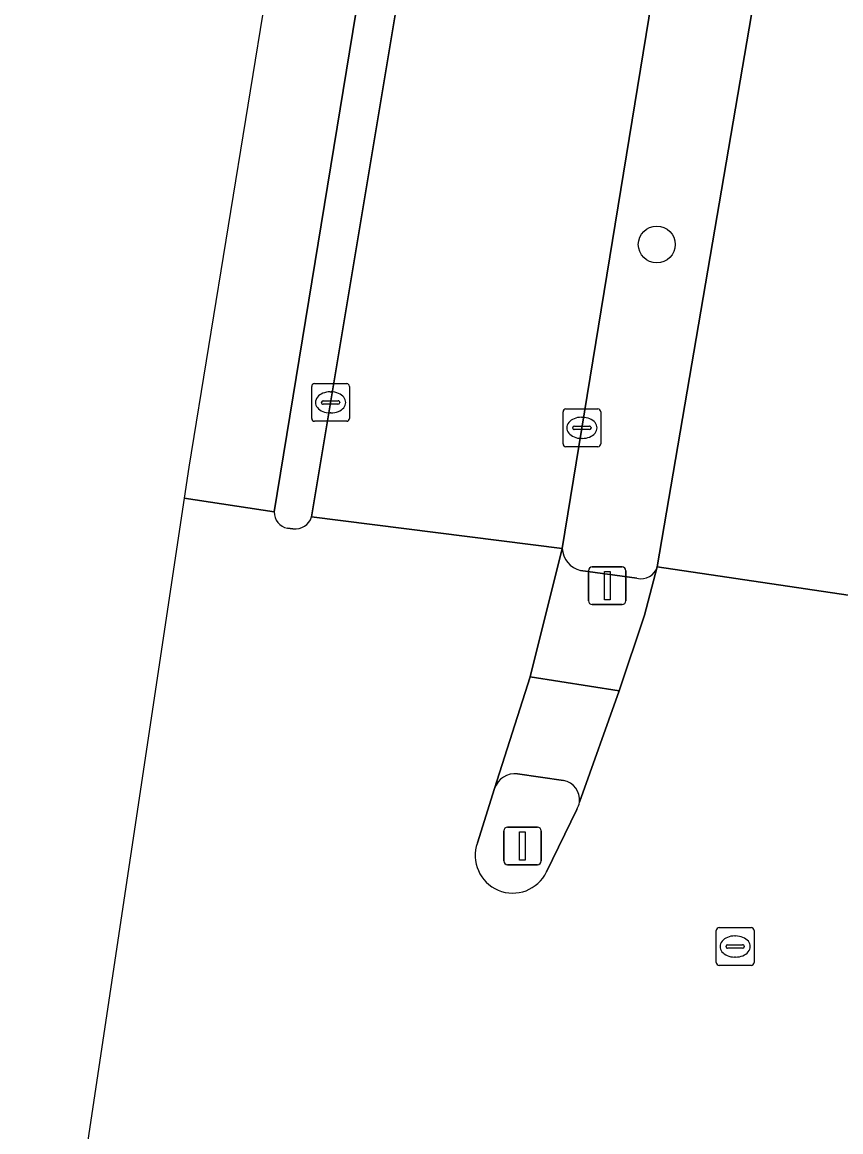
# Model space of a CAD drawing. Extents: x 161692 to 162379, y 380760 to 381678.
# Drawn here: x 161691.74 to 161713.45, y 380844.5 to 380873.94 of the extents above; entities that cross this region are included whole.
import ezdxf

# ---------------------------------------------------------------- set-up
doc = ezdxf.new("R2010")
doc.units = 0
for name, color, linetype in [('IMGEO_Berm_gesloten', 7, 'Continuous'), ('IMGEO_Berm_groen', 7, 'Continuous'), ('IMGEO_Boom', 7, 'Continuous'), ('IMGEO_Fietspad_gesloten', 7, 'Continuous'), ('IMGEO_Kolk', 7, 'Continuous'), ('IMGEO_OVBaan_gesloten', 7, 'Continuous'), ('IMGEO_Portaal', 7, 'Continuous'), ('IMGEO_Rijbaan_regionaal_gesloten', 7, 'Continuous'), ('IMGEO_Rioolput', 7, 'Continuous'), ('IMGEO_Verkeerseiland_gesloten', 7, 'Continuous'), ('IMGEO_Verkeersregelinstallatiepaal', 7, 'Continuous'), ('IMGEO_Voetpad_open', 7, 'Continuous')]:
    doc.layers.add(name, color=color, linetype=linetype)

msp = doc.modelspace()

# ---------------------------------------------------------------- linework, layer by layer
at = {"layer": 'IMGEO_Berm_gesloten'}
for points in [[(161699.411, 380860.816), (161703.114, 380883.057), (161709.986, 380925.404)], [(161708.587, 380923.054), (161698.421, 380860.951)], [(161698.772, 380860.518), (161698.918, 380860.498)]]:
    msp.add_lwpolyline(points, dxfattribs=at)
for centre, radius, start, end in [((161698.844, 380860.935), 0.424, 177.9003, 260.1578), ((161698.973, 380860.954), 0.459, 263.1012, 342.5453)]:
    msp.add_arc(centre, radius, start, end, dxfattribs=at)
at = {"layer": 'IMGEO_Berm_groen'}
for points in [[(161723.884, 380953.523), (161730.62, 380999.171), (161732.248, 381009.641), (161733.266, 381015.66), (161730.668, 381016.148), (161728.308, 381001.666), (161718.63, 380937.265), (161714.511, 380911.71), (161706.057, 380859.978)], [(161708.58, 380859.493), (161711.813, 380878.45), (161716.943, 380909.839), (161721.112, 380935.266), (161721.16, 380935.558), (161723.884, 380953.523)], [(161706.541, 380859.395), (161708.04, 380859.186)]]:
    msp.add_lwpolyline(points, dxfattribs=at)
for centre, radius, start, end in [((161706.689, 380860.01), 0.632, 182.8931, 256.5051), ((161708.152, 380859.618), 0.446, 255.508, 343.73)]:
    msp.add_arc(centre, radius, start, end, dxfattribs=at)
at = {"layer": 'IMGEO_Boom'}
msp.add_circle((161708.565, 380868.041), 0.489, dxfattribs=at)
at = {"layer": 'IMGEO_Fietspad_gesloten'}
for points in [[(161707.572, 380856.198), (161705.204, 380856.573), (161704.264, 380853.609)], [(161706.513, 380853.251), (161707.572, 380856.198)], [(161704.87, 380853.999), (161706.092, 380853.821)]]:
    msp.add_lwpolyline(points, dxfattribs=at)
for centre, radius, start, end in [((161704.808, 380853.43), 0.573, 83.7823, 161.7454), ((161706.003, 380853.315), 0.514, 352.9036, 79.9953)]:
    msp.add_arc(centre, radius, start, end, dxfattribs=at)
at = {"layer": 'IMGEO_Kolk'}
for p, q in [((161699.415, 380863.425), (161699.415, 380864.277)), ((161699.49, 380864.351), (161700.342, 380864.351)), ((161700.416, 380864.277), (161700.416, 380863.425)), ((161699.903, 380864.131), (161699.928, 380864.131)), ((161699.674, 380863.845), (161699.674, 380863.857)), ((161700.112, 380863.808), (161699.714, 380863.808)), ((161699.717, 380863.894), (161700.115, 380863.894)), ((161700.158, 380863.857), (161700.158, 380863.845)), ((161706.154, 380863.677), (161707.006, 380863.677)), ((161700.342, 380863.351), (161699.49, 380863.351)), ((161699.926, 380863.571), (161699.901, 380863.571)), ((161706.079, 380862.751), (161706.079, 380863.603)), ((161706.567, 380863.457), (161706.592, 380863.457)), ((161707.08, 380863.603), (161707.08, 380862.751)), ((161706.338, 380863.171), (161706.338, 380863.183)), ((161706.776, 380863.134), (161706.378, 380863.134)), ((161706.381, 380863.22), (161706.779, 380863.22)), ((161706.822, 380863.183), (161706.822, 380863.171)), ((161706.59, 380862.897), (161706.565, 380862.897)), ((161707.006, 380862.677), (161706.154, 380862.677))]:
    msp.add_line(p, q, dxfattribs=at)
for points in [[(161699.415, 380863.425), (161699.415, 380864.277)], [(161699.49, 380864.351), (161700.342, 380864.351)], [(161700.416, 380864.277), (161700.416, 380863.425)], [(161706.154, 380863.677), (161707.006, 380863.677)], [(161700.342, 380863.351), (161699.49, 380863.351)], [(161706.079, 380862.751), (161706.079, 380863.603)], [(161707.08, 380863.603), (161707.08, 380862.751)], [(161707.006, 380862.677), (161706.154, 380862.677)]]:
    msp.add_lwpolyline(points, dxfattribs=at)
for centre, radius, start, end in [((161699.492, 380864.275), 0.0765, 91.552, 178.448), ((161699.492, 380864.275), 0.0765, 91.552, 178.448), ((161700.34, 380864.275), 0.0765, 1.552, 88.448), ((161700.34, 380864.275), 0.0765, 1.552, 88.448), ((161699.714, 380863.854), 0.0403, 85.8775, 175.7526), ((161699.711, 380863.844), 0.0366, 178.938, 274.7102), ((161700.115, 380863.851), 0.043, 264.8664, 352.4533), ((161700.119, 380863.856), 0.0386, 1.7309, 96.639), ((161706.156, 380863.601), 0.0765, 91.552, 178.448), ((161706.156, 380863.601), 0.0765, 91.552, 178.448), ((161707.004, 380863.601), 0.0765, 1.552, 88.448), ((161707.004, 380863.601), 0.0765, 1.552, 88.448), ((161699.492, 380863.427), 0.0765, 181.552, 268.448), ((161699.492, 380863.427), 0.0765, 181.552, 268.448), ((161700.34, 380863.427), 0.0765, 271.552, 358.448), ((161700.34, 380863.427), 0.0765, 271.552, 358.448), ((161706.378, 380863.18), 0.0403, 85.8775, 175.7526), ((161706.375, 380863.17), 0.0366, 178.938, 274.7102), ((161706.779, 380863.177), 0.043, 264.8664, 352.4533), ((161706.783, 380863.182), 0.0386, 1.7309, 96.639), ((161706.156, 380862.753), 0.0765, 181.552, 268.448), ((161706.156, 380862.753), 0.0765, 181.552, 268.448), ((161707.004, 380862.753), 0.0765, 271.552, 358.448), ((161707.004, 380862.753), 0.0765, 271.552, 358.448)]:
    msp.add_arc(centre, radius, start, end, dxfattribs=at)
for centre, major_axis, ratio, start_param, end_param in [((161699.902, 380863.851), (-0.387, 0.002), 0.722429, 4.712389, 7.853982), ((161699.927, 380863.851), (-0.39, 0.002), 0.717154, 1.570796, 4.712389), ((161706.566, 380863.177), (-0.387, 0.002), 0.722429, 4.712389, 7.853982), ((161706.591, 380863.177), (-0.39, 0.002), 0.717154, 1.570796, 4.712389)]:
    msp.add_ellipse(centre, major_axis=major_axis, ratio=ratio, start_param=start_param, end_param=end_param, dxfattribs=at)
at = {"layer": 'IMGEO_OVBaan_gesloten'}
msp.add_lwpolyline([(161727.516, 381038.402), (161726.912, 381034.584), (161724.081, 381017.279), (161721.72, 381002.842), (161711.789, 380936.679), (161709.986, 380925.404), (161703.114, 380883.057), (161699.411, 380860.816), (161706.057, 380859.978), (161714.511, 380911.71), (161718.63, 380937.265), (161728.308, 381001.666), (161730.668, 381016.148), (161733.481, 381033.414), (161736.833, 381054.678), (161736.638, 381054.799), (161736.985, 381057.118), (161737.507, 381060.564), (161737.735, 381060.535), (161739.255, 381070.325), (161733.581, 381071.116), (161733.581, 381071.116), (161728.527, 381043.854)], close=True, dxfattribs=at)
at = {"layer": 'IMGEO_Portaal'}
for p, q in [((161704.508, 380851.687), (161704.508, 380852.487)), ((161704.508, 380852.487), (161704.508, 380851.687)), ((161704.608, 380852.587), (161705.398, 380852.587)), ((161705.398, 380852.587), (161704.608, 380852.587)), ((161705.498, 380852.487), (161705.498, 380851.687)), ((161705.498, 380851.687), (161705.498, 380852.487)), ((161705.398, 380851.587), (161704.608, 380851.587)), ((161704.608, 380851.587), (161705.398, 380851.587))]:
    msp.add_line(p, q, dxfattribs=at)
msp.add_lwpolyline([(161704.928, 380852.462), (161705.078, 380852.462), (161705.078, 380851.712), (161704.928, 380851.712), (161704.928, 380852.462)], dxfattribs=at)
for centre, start, end in [((161704.608, 380852.487), 90, 180), ((161704.608, 380852.487), 90, 180), ((161705.398, 380852.487), 0, 90), ((161705.398, 380852.487), 360, 90), ((161704.608, 380851.687), 180, 270), ((161704.608, 380851.687), 180, 270), ((161705.398, 380851.687), 270, 0), ((161705.398, 380851.687), 270, 0)]:
    msp.add_arc(centre, 0.1, start, end, dxfattribs=at)
at = {"layer": 'IMGEO_Rijbaan_regionaal_gesloten'}
for points in [[(161741.656, 381067.079), (161741.138, 381063.654), (161740.596, 381060.082), (161740.59, 381059.932), (161740.048, 381056.596), (161736.583, 381035.264), (161733.266, 381015.66), (161732.248, 381009.641), (161730.62, 380999.171), (161723.884, 380953.523), (161721.16, 380935.558), (161721.112, 380935.266), (161716.943, 380909.839), (161711.813, 380878.45), (161708.58, 380859.493), (161714.592, 380858.595), (161714.232, 380862.606)], [(161708.56, 380935.339), (161704.071, 380910.706), (161701.896, 380897.355), (161696.157, 380862.135), (161696.033, 380861.31), (161698.421, 380860.951), (161708.587, 380923.054)], [(161698.421, 380860.951), (161696.033, 380861.31), (161691.737, 380832.674), (161716.903, 380829.415)], [(161703.808, 380852.168), (161704.264, 380853.609), (161705.204, 380856.573), (161706.057, 380859.978), (161699.411, 380860.816)], [(161698.918, 380860.498), (161698.772, 380860.518)], [(161714.592, 380858.595), (161708.58, 380859.493), (161708.241, 380858.205), (161707.572, 380856.198), (161706.513, 380853.251)], [(161706.442, 380853.049), (161705.642, 380851.398)]]:
    msp.add_lwpolyline(points, dxfattribs=at)
for centre, radius, start, end in [((161698.844, 380860.935), 0.424, 177.9003, 260.1578), ((161698.973, 380860.954), 0.459, 263.1012, 342.5453), ((161706.001, 380853.317), 0.516, 328.6551, 352.6132), ((161704.745, 380851.831), 0.996, 160.2445, 334.2056)]:
    msp.add_arc(centre, radius, start, end, dxfattribs=at)
at = {"layer": 'IMGEO_Rioolput'}
for p, q in [((161710.143, 380848.992), (161710.143, 380849.844)), ((161710.218, 380849.918), (161711.07, 380849.918)), ((161711.144, 380849.844), (161711.144, 380848.992)), ((161710.631, 380849.698), (161710.656, 380849.698)), ((161710.402, 380849.412), (161710.402, 380849.424)), ((161710.84, 380849.375), (161710.442, 380849.375)), ((161710.445, 380849.461), (161710.843, 380849.461)), ((161710.886, 380849.424), (161710.886, 380849.412)), ((161711.07, 380848.918), (161710.218, 380848.918)), ((161710.654, 380849.138), (161710.629, 380849.138))]:
    msp.add_line(p, q, dxfattribs=at)
for points in [[(161710.143, 380848.992), (161710.143, 380849.844)], [(161710.218, 380849.918), (161711.07, 380849.918)], [(161711.144, 380849.844), (161711.144, 380848.992)], [(161711.07, 380848.918), (161710.218, 380848.918)]]:
    msp.add_lwpolyline(points, dxfattribs=at)
for centre, radius, start, end in [((161710.22, 380849.842), 0.0765, 91.552, 178.448), ((161710.22, 380849.842), 0.0765, 91.552, 178.448), ((161711.068, 380849.842), 0.0765, 1.552, 88.448), ((161711.068, 380849.842), 0.0765, 1.552, 88.448), ((161710.442, 380849.421), 0.0403, 85.8775, 175.7526), ((161710.439, 380849.411), 0.0366, 178.938, 274.7102), ((161710.843, 380849.418), 0.043, 264.8664, 352.4533), ((161710.847, 380849.423), 0.0386, 1.7309, 96.639), ((161710.22, 380848.994), 0.0765, 181.552, 268.448), ((161710.22, 380848.994), 0.0765, 181.552, 268.448), ((161711.068, 380848.994), 0.0765, 271.552, 358.448), ((161711.068, 380848.994), 0.0765, 271.552, 358.448)]:
    msp.add_arc(centre, radius, start, end, dxfattribs=at)
for centre, major_axis, ratio, start_param, end_param in [((161710.63, 380849.418), (-0.387, 0.002), 0.722429, 4.712389, 7.853982), ((161710.655, 380849.418), (-0.39, 0.002), 0.717154, 1.570796, 4.712389)]:
    msp.add_ellipse(centre, major_axis=major_axis, ratio=ratio, start_param=start_param, end_param=end_param, dxfattribs=at)
at = {"layer": 'IMGEO_Verkeerseiland_gesloten'}
for points in [[(161706.092, 380853.821), (161704.87, 380853.999)], [(161704.264, 380853.609), (161703.808, 380852.168)], [(161705.642, 380851.398), (161706.442, 380853.049)]]:
    msp.add_lwpolyline(points, dxfattribs=at)
for centre, radius, start, end in [((161704.808, 380853.43), 0.573, 83.7823, 161.7454), ((161706.003, 380853.315), 0.514, 352.9036, 79.9953), ((161706.001, 380853.317), 0.516, 328.6551, 352.6132), ((161704.745, 380851.831), 0.996, 160.2445, 334.2056)]:
    msp.add_arc(centre, radius, start, end, dxfattribs=at)
at = {"layer": 'IMGEO_Verkeersregelinstallatiepaal'}
for p, q in [((161706.755, 380858.588), (161706.755, 380859.388)), ((161706.755, 380859.388), (161706.755, 380858.588)), ((161706.855, 380859.488), (161707.645, 380859.488)), ((161707.645, 380859.488), (161706.855, 380859.488)), ((161707.745, 380859.388), (161707.745, 380858.588)), ((161707.745, 380858.588), (161707.745, 380859.388)), ((161707.645, 380858.488), (161706.855, 380858.488)), ((161706.855, 380858.488), (161707.645, 380858.488))]:
    msp.add_line(p, q, dxfattribs=at)
msp.add_lwpolyline([(161707.175, 380859.363), (161707.325, 380859.363), (161707.325, 380858.613), (161707.175, 380858.613), (161707.175, 380859.363)], dxfattribs=at)
for centre, start, end in [((161706.855, 380859.388), 90, 180), ((161706.855, 380859.388), 90, 180), ((161707.645, 380859.388), 0, 90), ((161707.645, 380859.388), 360, 90), ((161706.855, 380858.588), 180, 270), ((161706.855, 380858.588), 180, 270), ((161707.645, 380858.588), 270, 0), ((161707.645, 380858.588), 270, 0)]:
    msp.add_arc(centre, 0.1, start, end, dxfattribs=at)
at = {"layer": 'IMGEO_Voetpad_open'}
for points in [[(161706.057, 380859.978), (161705.204, 380856.573), (161707.572, 380856.198), (161708.241, 380858.205), (161708.58, 380859.493)], [(161708.04, 380859.186), (161706.541, 380859.395)]]:
    msp.add_lwpolyline(points, dxfattribs=at)
for centre, radius, start, end in [((161706.689, 380860.01), 0.632, 182.8931, 256.5051), ((161708.152, 380859.618), 0.446, 255.508, 343.73)]:
    msp.add_arc(centre, radius, start, end, dxfattribs=at)

doc.saveas('drawing.dxf')
